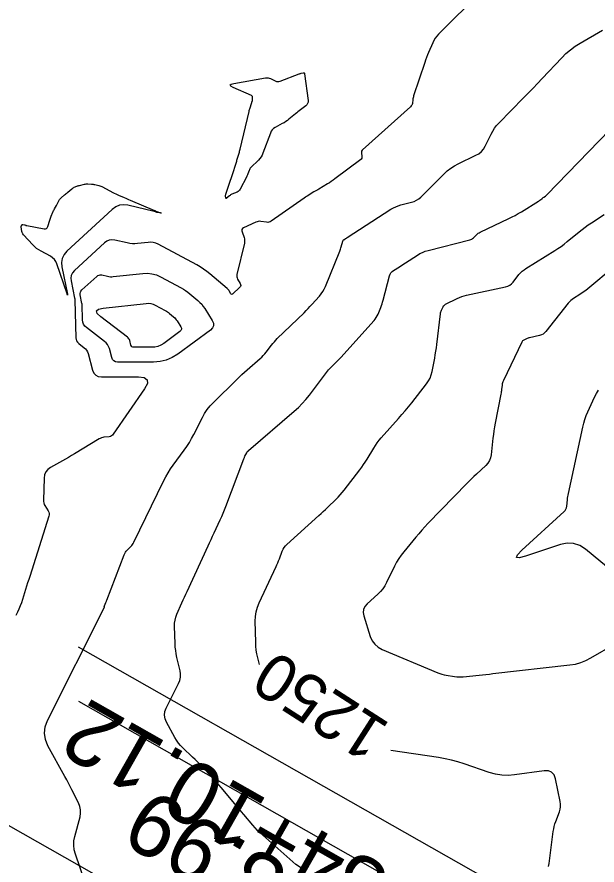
# Model space of a CAD drawing. Extents: x 658976 to 668721, y 639543 to 647196.
# Drawn here: x 662262.2 to 662336.3, y 643438.1 to 643546.4 of the extents above; entities that cross this region are included whole.
import ezdxf

# ---------------------------------------------------------------- set-up
doc = ezdxf.new("R2010")
doc.units = 0
for name, color, linetype in [('Ex_Contour Labels', 7, 'Continuous'), ('Ex_Major Contours', 7, 'Continuous'), ('Ex_Minor Contours', 7, 'Continuous'), ('R_Ramp 15 Degree_Min Ls', 7, 'Continuous'), ('R_Ramp 20 Degree Des Ls Annot', 7, 'Continuous'), ('R_Ramp 20 Degree Existing Ramp', 7, 'Continuous')]:
    doc.layers.add(name, color=color, linetype=linetype)

msp = doc.modelspace()

# ---------------------------------------------------------------- linework, layer by layer
at = {"layer": 'Ex_Major Contours'}
for points in [[(662293.19, 643463.73), (662292.96, 643464.6), (662292.85, 643465.1), (662292.77, 643465.59), (662292.72, 643466.09), (662292.69, 643466.59), (662292.64, 643469.27), (662292.66, 643469.88), (662292.75, 643470.47), (662292.9, 643471.05), (662293.13, 643471.62), (662295.29, 643476.23), (662295.4, 643476.48), (662295.51, 643476.72), (662295.61, 643476.97), (662295.71, 643477.21), (662296.08, 643478.21), (662296.19, 643478.45), (662296.32, 643478.67), (662296.48, 643478.88), (662296.66, 643479.06), (662300.76, 643482.75), (662301.04, 643483.01), (662301.32, 643483.27), (662301.6, 643483.53), (662301.87, 643483.79), (662302.96, 643484.85), (662303.23, 643485.12), (662303.48, 643485.4), (662303.73, 643485.69), (662303.97, 643485.98), (662305.98, 643488.58), (662306.23, 643488.91), (662306.47, 643489.25), (662306.69, 643489.59), (662306.91, 643489.94), (662307.76, 643491.36), (662307.97, 643491.71), (662308.21, 643492.05), (662308.46, 643492.37), (662308.73, 643492.68), (662310.93, 643495.15), (662311.37, 643495.64), (662311.79, 643496.14), (662312.21, 643496.65), (662312.62, 643497.16), (662314.51, 643499.58), (662314.75, 643499.94), (662314.96, 643500.31), (662315.11, 643500.71), (662315.22, 643501.13), (662315.55, 643502.86), (662315.63, 643503.29), (662315.7, 643503.73), (662315.77, 643504.16), (662315.82, 643504.6), (662316.28, 643508.5), (662316.3, 643508.62), (662316.32, 643508.74), (662316.36, 643508.85), (662316.41, 643508.96), (662316.62, 643509.4), (662316.68, 643509.51), (662316.75, 643509.59), (662316.84, 643509.67), (662316.94, 643509.73), (662318.43, 643510.46), (662318.72, 643510.59), (662319.01, 643510.71), (662319.31, 643510.8), (662319.62, 643510.88), (662324.6, 643511.95), (662324.88, 643512.04), (662325.14, 643512.17), (662325.36, 643512.34), (662325.57, 643512.55), (662326.31, 643513.51), (662326.51, 643513.73), (662326.72, 643513.94), (662326.96, 643514.13), (662327.2, 643514.3), (662330.88, 643516.57), (662331.29, 643516.84), (662331.69, 643517.12), (662332.09, 643517.41), (662332.47, 643517.72), (662333.99, 643518.98), (662334.37, 643519.28), (662334.76, 643519.58), (662335.15, 643519.86), (662335.56, 643520.13), (662337.2, 643521.18)], [(662330.1, 643437.97), (662330.16, 643438.35), (662330.7, 643442.42), (662330.75, 643442.74), (662330.82, 643443.07), (662330.91, 643443.39), (662331.02, 643443.7), (662331.48, 643444.95), (662331.57, 643445.27), (662331.62, 643445.58), (662331.62, 643445.9), (662331.58, 643446.23), (662330.98, 643449.15), (662330.79, 643449.66), (662330.49, 643450), (662330.07, 643450.17), (662329.53, 643450.17), (662325.75, 643449.64), (662324.93, 643449.57), (662324.11, 643449.6), (662323.31, 643449.72), (662322.51, 643449.95), (662319.3, 643451.05), (662318.5, 643451.31), (662317.69, 643451.52), (662316.87, 643451.71), (662316.04, 643451.85), (662309.93, 643452.77)]]:
    msp.add_lwpolyline(points, dxfattribs=at)
at = {"layer": 'Ex_Minor Contours'}
for points in [[(662321.49, 643549.67), (662316.05, 643544.21), (662315.82, 643543.96), (662315.62, 643543.7), (662315.45, 643543.41), (662315.3, 643543.11), (662314.76, 643541.86), (662314.63, 643541.55), (662314.51, 643541.23), (662314.39, 643540.91), (662314.28, 643540.59), (662312.86, 643536.33), (662312.83, 643536.21), (662312.8, 643536.09), (662312.77, 643535.97), (662312.76, 643535.85), (662312.7, 643535.36), (662312.67, 643535.25), (662312.63, 643535.14), (662312.56, 643535.04), (662312.48, 643534.95), (662306.35, 643529.46), (662306.27, 643529.38), (662306.22, 643529.28), (662306.2, 643529.18), (662306.2, 643529.06), (662306.26, 643528.58), (662306.26, 643528.46), (662306.23, 643528.36), (662306.18, 643528.27), (662306.1, 643528.19), (662302.79, 643525.73), (662302.57, 643525.56), (662302.34, 643525.41), (662302.11, 643525.25), (662301.87, 643525.11), (662300.76, 643524.44), (662300.61, 643524.34), (662300.45, 643524.25), (662300.29, 643524.16), (662300.13, 643524.06), (662299.5, 643523.69), (662299.34, 643523.59), (662299.18, 643523.49), (662299.03, 643523.39), (662298.88, 643523.29), (662294.68, 643520.34), (662294.54, 643520.26), (662294.38, 643520.2), (662294.22, 643520.18), (662294.05, 643520.19), (662293.36, 643520.3), (662293.19, 643520.32), (662293.02, 643520.3), (662292.86, 643520.27), (662292.7, 643520.21), (662291.15, 643519.47), (662291.01, 643519.38), (662290.93, 643519.26), (662290.91, 643519.12), (662290.94, 643518.96), (662291.2, 643518.25), (662291.25, 643518.08), (662291.27, 643517.9), (662291.27, 643517.72), (662291.24, 643517.54), (662290.28, 643513.54), (662290.26, 643513.39), (662290.27, 643513.23), (662290.31, 643513.09), (662290.37, 643512.95), (662290.7, 643512.39), (662290.76, 643512.25), (662290.77, 643512.12), (662290.73, 643512), (662290.64, 643511.88), (662289.78, 643511.05), (662289.7, 643511), (662289.64, 643510.99), (662289.57, 643511.02), (662289.52, 643511.08), (662289.3, 643511.44), (662289.24, 643511.52), (662289.17, 643511.6), (662289.1, 643511.68), (662289.03, 643511.75), (662286.85, 643513.6), (662286.45, 643513.92), (662286.04, 643514.21), (662285.61, 643514.49), (662285.17, 643514.74), (662280.22, 643517.38), (662279.92, 643517.51), (662279.61, 643517.6), (662279.29, 643517.64), (662278.96, 643517.62), (662277.61, 643517.48), (662277.27, 643517.45), (662276.94, 643517.46), (662276.61, 643517.49), (662276.28, 643517.55), (662274.68, 643517.91), (662274.32, 643517.96), (662273.98, 643517.91), (662273.66, 643517.78), (662273.37, 643517.56), (662269.53, 643514.02), (662269.29, 643513.74), (662269.14, 643513.42), (662269.08, 643513.08), (662269.11, 643512.71), (662269.56, 643510.52), (662269.57, 643510.45), (662269.58, 643510.38), (662269.59, 643510.32), (662269.59, 643510.25), (662269.71, 643505.44), (662269.74, 643505.23), (662269.81, 643505.04), (662269.92, 643504.87), (662270.08, 643504.72), (662270.8, 643504.17), (662270.96, 643504.02), (662271.1, 643503.85), (662271.2, 643503.67), (662271.28, 643503.46), (662271.86, 643501.32), (662272.01, 643500.94), (662272.25, 643500.67), (662272.57, 643500.51), (662272.98, 643500.46), (662277.7, 643500.46), (662278.45, 643500.36), (662278.84, 643500.08), (662278.85, 643499.6), (662278.5, 643498.92), (662274.5, 643493.13), (662274.39, 643493.01), (662274.27, 643492.92), (662274.13, 643492.85), (662273.98, 643492.82), (662273.31, 643492.74), (662273.15, 643492.71), (662272.99, 643492.67), (662272.84, 643492.6), (662272.7, 643492.53), (662269.56, 643490.63), (662269.18, 643490.4), (662268.8, 643490.18), (662268.41, 643489.96), (662268.02, 643489.74), (662266.47, 643488.87), (662266.13, 643488.62), (662265.88, 643488.32), (662265.72, 643487.96), (662265.66, 643487.54), (662265.57, 643484.73), (662265.58, 643484.54), (662265.61, 643484.36), (662265.68, 643484.18), (662265.77, 643484.02), (662266.19, 643483.37), (662266.27, 643483.2), (662266.32, 643483.03), (662266.32, 643482.86), (662266.28, 643482.67), (662263.83, 643474.99), (662263.7, 643474.57), (662263.56, 643474.15), (662263.43, 643473.73), (662263.29, 643473.31), (662262.76, 643471.63), (662262.61, 643471.22), (662262.45, 643470.81), (662262.27, 643470.41), (662262.07, 643470.01)], [(662270.92, 643435.9), (662269.67, 643439.54), (662269.52, 643440.1), (662269.46, 643440.66), (662269.48, 643441.23), (662269.59, 643441.8), (662270.25, 643444.29), (662270.33, 643444.75), (662270.33, 643445.19), (662270.24, 643445.63), (662270.07, 643446.06), (662269.21, 643447.76), (662268.99, 643448.18), (662268.77, 643448.6), (662268.55, 643449.02), (662268.32, 643449.44), (662266.16, 643453.37), (662265.83, 643454.17), (662265.71, 643454.97), (662265.8, 643455.77), (662266.1, 643456.58), (662273.36, 643471.06), (662273.36, 643471.07), (662273.37, 643471.07), (662273.37, 643471.08), (662273.36, 643471.09), (662273.36, 643471.12), (662273.36, 643471.12), (662273.35, 643471.13), (662273.35, 643471.14), (662273.35, 643471.14), (662273.35, 643471.18), (662273.35, 643471.19), (662273.35, 643471.19), (662273.36, 643471.2), (662273.36, 643471.21), (662273.56, 643471.65), (662273.59, 643471.73), (662273.62, 643471.81), (662273.65, 643471.88), (662273.68, 643471.96), (662275.9, 643477.76), (662275.97, 643477.91), (662276.05, 643478.06), (662276.15, 643478.19), (662276.26, 643478.32), (662276.74, 643478.8), (662276.85, 643478.92), (662276.95, 643479.05), (662277.04, 643479.19), (662277.12, 643479.34), (662280.93, 643487.16), (662281.2, 643487.68), (662281.5, 643488.2), (662281.81, 643488.7), (662282.15, 643489.18), (662283.56, 643491.09), (662283.9, 643491.58), (662284.22, 643492.08), (662284.51, 643492.59), (662284.79, 643493.11), (662285.88, 643495.28), (662286.17, 643495.8), (662286.5, 643496.29), (662286.87, 643496.76), (662287.28, 643497.19), (662290.27, 643500.14), (662290.6, 643500.45), (662290.93, 643500.76), (662291.27, 643501.07), (662291.61, 643501.37), (662293.26, 643502.79), (662293.47, 643502.98), (662293.66, 643503.18), (662293.85, 643503.39), (662294.03, 643503.61), (662294.71, 643504.5), (662294.88, 643504.72), (662295.07, 643504.94), (662295.26, 643505.14), (662295.45, 643505.34), (662298.86, 643508.65), (662299.12, 643508.91), (662299.37, 643509.17), (662299.62, 643509.43), (662299.87, 643509.7), (662300.84, 643510.78), (662301.07, 643511.05), (662301.27, 643511.35), (662301.45, 643511.66), (662301.6, 643511.99), (662303.44, 643516.5), (662303.49, 643516.63), (662303.54, 643516.77), (662303.58, 643516.91), (662303.62, 643517.05), (662303.81, 643517.78), (662303.83, 643517.84), (662303.86, 643517.89), (662303.9, 643517.94), (662303.95, 643517.97), (662304.17, 643518.11), (662304.22, 643518.14), (662304.27, 643518.18), (662304.33, 643518.21), (662304.38, 643518.24), (662309.97, 643521.85), (662310.27, 643522.03), (662310.58, 643522.18), (662310.9, 643522.3), (662311.24, 643522.4), (662312.6, 643522.75), (662312.92, 643522.85), (662313.23, 643523), (662313.51, 643523.19), (662313.77, 643523.42), (662316.75, 643526.39), (662317.16, 643526.77), (662317.6, 643527.11), (662318.07, 643527.41), (662318.56, 643527.67), (662320.82, 643528.74), (662321.19, 643528.95), (662321.51, 643529.21), (662321.77, 643529.53), (662321.99, 643529.89), (662322.75, 643531.46), (662322.96, 643531.84), (662323.19, 643532.2), (662323.46, 643532.54), (662323.75, 643532.86), (662326.91, 643536.08), (662327.51, 643536.69), (662328.11, 643537.31), (662328.7, 643537.93), (662329.29, 643538.55), (662331.77, 643541.19), (662332.31, 643541.73), (662332.88, 643542.22), (662333.49, 643542.66), (662334.14, 643543.06), (662337, 643544.7)], [(662298.4, 643437.81), (662297.83, 643438.22), (662293.58, 643441.95), (662293.25, 643442.25), (662292.93, 643442.56), (662292.62, 643442.88), (662292.33, 643443.22), (662291.18, 643444.58), (662290.89, 643444.92), (662290.6, 643445.27), (662290.31, 643445.61), (662290.03, 643445.95), (662288.27, 643448.05), (662287.98, 643448.39), (662287.68, 643448.72), (662287.39, 643449.05), (662287.08, 643449.38), (662285.84, 643450.69), (662285.54, 643451), (662285.24, 643451.31), (662284.94, 643451.61), (662284.63, 643451.9), (662283.4, 643453.08), (662283.1, 643453.39), (662282.83, 643453.71), (662282.59, 643454.06), (662282.37, 643454.42), (662281.3, 643456.37), (662281.11, 643456.82), (662281.05, 643457.27), (662281.1, 643457.73), (662281.27, 643458.18), (662282.84, 643461.31), (662283, 643461.71), (662283.08, 643462.11), (662283.09, 643462.53), (662283.03, 643462.95), (662282.63, 643464.65), (662282.54, 643465.08), (662282.47, 643465.51), (662282.42, 643465.95), (662282.4, 643466.38), (662282.33, 643468.63), (662282.33, 643469.02), (662282.39, 643469.41), (662282.48, 643469.78), (662282.62, 643470.15), (662283.27, 643471.61), (662283.43, 643471.98), (662283.59, 643472.34), (662283.76, 643472.7), (662283.93, 643473.06), (662286.61, 643478.87), (662286.8, 643479.29), (662286.99, 643479.7), (662287.19, 643480.12), (662287.38, 643480.54), (662288.16, 643482.21), (662288.36, 643482.63), (662288.54, 643483.05), (662288.71, 643483.47), (662288.88, 643483.9), (662291.18, 643490.01), (662291.21, 643490.09), (662291.25, 643490.18), (662291.28, 643490.26), (662291.32, 643490.34), (662291.55, 643490.78), (662291.56, 643490.81), (662291.58, 643490.83), (662291.59, 643490.86), (662291.61, 643490.88), (662291.7, 643490.96), (662291.72, 643490.98), (662291.74, 643491), (662291.76, 643491.02), (662291.79, 643491.04), (662297.61, 643496.07), (662298.14, 643496.55), (662298.63, 643497.05), (662299.1, 643497.57), (662299.54, 643498.12), (662301.87, 643501.19), (662302, 643501.34), (662302.13, 643501.5), (662302.27, 643501.65), (662302.41, 643501.79), (662302.99, 643502.36), (662303.14, 643502.5), (662303.28, 643502.64), (662303.42, 643502.79), (662303.55, 643502.94), (662307.8, 643507.65), (662307.96, 643507.83), (662308.09, 643508.02), (662308.21, 643508.23), (662308.31, 643508.45), (662308.67, 643509.33), (662308.75, 643509.56), (662308.83, 643509.78), (662308.9, 643510.01), (662308.97, 643510.24), (662309.78, 643513.37), (662309.85, 643513.58), (662309.96, 643513.76), (662310.1, 643513.92), (662310.28, 643514.05), (662311.04, 643514.52), (662311.24, 643514.64), (662311.43, 643514.76), (662311.62, 643514.88), (662311.81, 643515.01), (662313.34, 643516), (662313.67, 643516.19), (662314, 643516.35), (662314.35, 643516.49), (662314.72, 643516.59), (662320.02, 643517.94), (662320.16, 643517.98), (662320.28, 643518.04), (662320.39, 643518.11), (662320.5, 643518.21), (662320.9, 643518.61), (662321, 643518.7), (662321.11, 643518.79), (662321.23, 643518.86), (662321.35, 643518.93), (662325.02, 643520.67), (662325.43, 643520.87), (662325.83, 643521.08), (662326.23, 643521.3), (662326.62, 643521.54), (662328.83, 643522.91), (662328.89, 643522.94), (662328.94, 643522.98), (662329, 643523.02), (662329.05, 643523.06), (662329.26, 643523.23), (662329.31, 643523.28), (662329.36, 643523.32), (662329.41, 643523.35), (662329.47, 643523.39), (662329.69, 643523.53), (662329.75, 643523.57), (662329.8, 643523.61), (662329.85, 643523.65), (662329.89, 643523.7), (662339.24, 643533.35)], [(662338.72, 643514.72), (662334.84, 643511.5), (662334.66, 643511.36), (662334.47, 643511.22), (662334.28, 643511.09), (662334.08, 643510.96), (662333.29, 643510.47), (662333.1, 643510.34), (662332.92, 643510.19), (662332.75, 643510.03), (662332.6, 643509.86), (662329.76, 643506.24), (662329.59, 643506.06), (662329.4, 643505.92), (662329.19, 643505.81), (662328.95, 643505.74), (662327.67, 643505.46), (662327.57, 643505.44), (662327.48, 643505.41), (662327.38, 643505.37), (662327.29, 643505.33), (662326.93, 643505.15), (662326.85, 643505.1), (662326.77, 643505.04), (662326.71, 643504.97), (662326.66, 643504.88), (662324.32, 643499.98), (662324.26, 643499.84), (662324.22, 643499.71), (662324.18, 643499.56), (662324.16, 643499.42), (662324.09, 643498.84), (662324.07, 643498.69), (662324.05, 643498.55), (662324.03, 643498.4), (662324, 643498.26), (662323.28, 643494.56), (662323.19, 643494.08), (662323.11, 643493.59), (662323.05, 643493.11), (662322.99, 643492.62), (662322.77, 643490.52), (662322.69, 643490.13), (662322.55, 643489.77), (662322.35, 643489.44), (662322.08, 643489.15), (662320.87, 643488.04), (662320.57, 643487.76), (662320.28, 643487.48), (662319.99, 643487.19), (662319.7, 643486.9), (662314.69, 643481.73), (662314.29, 643481.3), (662313.9, 643480.87), (662313.51, 643480.44), (662313.14, 643479.99), (662311.61, 643478.14), (662311.27, 643477.71), (662310.97, 643477.26), (662310.69, 643476.8), (662310.43, 643476.31), (662309.4, 643474.2), (662309.18, 643473.79), (662308.92, 643473.41), (662308.63, 643473.06), (662308.3, 643472.73), (662306.91, 643471.48), (662306.62, 643471.15), (662306.46, 643470.78), (662306.42, 643470.39), (662306.5, 643469.96), (662307.33, 643467.33), (662307.57, 643466.78), (662307.9, 643466.32), (662308.32, 643465.96), (662308.84, 643465.67), (662315.96, 643462.67), (662316.22, 643462.57), (662316.48, 643462.49), (662316.74, 643462.42), (662317.01, 643462.37), (662318.09, 643462.2), (662318.36, 643462.17), (662318.63, 643462.15), (662318.9, 643462.15), (662319.18, 643462.17), (662321.23, 643462.39), (662321.67, 643462.43), (662322.1, 643462.48), (662322.53, 643462.52), (662322.97, 643462.57), (662332.8, 643463.68), (662333.52, 643463.8), (662334.21, 643463.99), (662334.87, 643464.25), (662335.51, 643464.58), (662338.61, 643466.38)], [(662338.48, 643475.43), (662334.8, 643478.45), (662334.07, 643478.93), (662333.3, 643479.19), (662332.48, 643479.22), (662331.62, 643479.04), (662327.17, 643477.55), (662326.36, 643477.34), (662326.02, 643477.4), (662326.13, 643477.73), (662326.7, 643478.33), (662332.08, 643483.27), (662332.21, 643483.42), (662332.32, 643483.58), (662332.39, 643483.76), (662332.42, 643483.96), (662332.51, 643484.77), (662332.53, 643484.97), (662332.56, 643485.17), (662332.6, 643485.37), (662332.64, 643485.57), (662334.47, 643494.03), (662334.59, 643494.54), (662334.74, 643495.03), (662334.91, 643495.51), (662335.11, 643495.98), (662335.98, 643497.86), (662336.21, 643498.32), (662336.46, 643498.76)]]:
    msp.add_lwpolyline(points, dxfattribs=at)
for points in [[(662288.85, 643523.6), (662288.85, 643523.66), (662288.86, 643523.72), (662288.88, 643523.78), (662289.32, 643525.08), (662289.4, 643525.32), (662289.48, 643525.56), (662289.55, 643525.8), (662289.63, 643526.03), (662290.26, 643528.01), (662290.3, 643528.13), (662290.34, 643528.26), (662290.38, 643528.39), (662290.41, 643528.51), (662290.57, 643529.02), (662290.6, 643529.15), (662290.64, 643529.28), (662290.67, 643529.41), (662290.7, 643529.54), (662291.84, 643534.34), (662291.87, 643534.45), (662291.9, 643534.57), (662291.93, 643534.68), (662291.97, 643534.79), (662292.15, 643535.37), (662292.16, 643535.41), (662292.18, 643535.46), (662292.19, 643535.5), (662292.21, 643535.54), (662292.27, 643535.72), (662292.29, 643535.76), (662292.29, 643535.81), (662292.3, 643535.85), (662292.3, 643535.9), (662292.27, 643536.2), (662292.26, 643536.26), (662292.23, 643536.31), (662292.19, 643536.35), (662292.14, 643536.38), (662289.83, 643537.41), (662289.53, 643537.58), (662289.44, 643537.72), (662289.56, 643537.83), (662289.89, 643537.92), (662293.94, 643538.62), (662294.11, 643538.64), (662294.27, 643538.63), (662294.43, 643538.6), (662294.58, 643538.53), (662295.19, 643538.24), (662295.34, 643538.18), (662295.49, 643538.16), (662295.65, 643538.17), (662295.81, 643538.21), (662298.22, 643539.14), (662298.29, 643539.16), (662298.36, 643539.19), (662298.43, 643539.2), (662298.5, 643539.22), (662298.77, 643539.27), (662298.84, 643539.27), (662298.88, 643539.26), (662298.92, 643539.22), (662298.93, 643539.16), (662299.37, 643535.72), (662299.37, 643535.53), (662299.32, 643535.35), (662299.23, 643535.19), (662299.09, 643535.06), (662298.42, 643534.56), (662298.25, 643534.43), (662298.09, 643534.31), (662297.93, 643534.18), (662297.76, 643534.04), (662296.93, 643533.35), (662296.73, 643533.19), (662296.52, 643533.04), (662296.31, 643532.91), (662296.09, 643532.79), (662295.19, 643532.31), (662294.98, 643532.17), (662294.8, 643532.01), (662294.66, 643531.81), (662294.56, 643531.59), (662293.6, 643529), (662293.5, 643528.76), (662293.37, 643528.53), (662293.22, 643528.32), (662293.04, 643528.13), (662292.07, 643527.17), (662292, 643527.09), (662291.93, 643527), (662291.88, 643526.91), (662291.84, 643526.8), (662291.69, 643526.38), (662291.65, 643526.27), (662291.61, 643526.17), (662291.57, 643526.07), (662291.52, 643525.97), (662290.72, 643524.42), (662290.64, 643524.3), (662290.55, 643524.19), (662290.44, 643524.11), (662290.31, 643524.04), (662289.66, 643523.78), (662289.57, 643523.74), (662289.49, 643523.69), (662289.41, 643523.63), (662289.33, 643523.57), (662288.98, 643523.27), (662288.94, 643523.24), (662288.91, 643523.24), (662288.89, 643523.26), (662288.88, 643523.31), (662288.85, 643523.54)], [(662268.65, 643511.02), (662268.65, 643511), (662268.66, 643510.98), (662268.66, 643510.97), (662268.66, 643510.9), (662268.66, 643510.88), (662268.66, 643510.88), (662268.65, 643510.88), (662268.65, 643510.89), (662268.61, 643510.98), (662268.61, 643511), (662268.6, 643511.02), (662268.59, 643511.04), (662268.59, 643511.06), (662267.29, 643514.89), (662267.16, 643515.19), (662266.98, 643515.45), (662266.75, 643515.67), (662266.47, 643515.85), (662265.27, 643516.49), (662264.98, 643516.66), (662264.71, 643516.85), (662264.46, 643517.07), (662264.23, 643517.3), (662263.03, 643518.61), (662262.96, 643518.7), (662262.9, 643518.8), (662262.86, 643518.9), (662262.84, 643519.01), (662262.74, 643519.62), (662262.74, 643519.66), (662262.75, 643519.69), (662262.76, 643519.72), (662262.77, 643519.75), (662262.85, 643519.86), (662262.87, 643519.89), (662262.9, 643519.9), (662262.92, 643519.91), (662262.96, 643519.91), (662263.18, 643519.88), (662263.21, 643519.88), (662263.23, 643519.87), (662263.25, 643519.86), (662263.27, 643519.85), (662263.35, 643519.8), (662263.37, 643519.79), (662263.4, 643519.78), (662263.42, 643519.77), (662263.44, 643519.77), (662265.67, 643519.35), (662265.83, 643519.34), (662265.97, 643519.39), (662266.07, 643519.49), (662266.14, 643519.64), (662266.38, 643520.46), (662266.42, 643520.59), (662266.47, 643520.71), (662266.51, 643520.83), (662266.56, 643520.96), (662266.79, 643521.47), (662266.83, 643521.58), (662266.88, 643521.68), (662266.93, 643521.79), (662266.99, 643521.89), (662267.23, 643522.35), (662267.28, 643522.43), (662267.32, 643522.52), (662267.37, 643522.6), (662267.41, 643522.68), (662267.6, 643523.01), (662267.65, 643523.1), (662267.7, 643523.17), (662267.77, 643523.24), (662267.83, 643523.3), (662268.29, 643523.68), (662268.39, 643523.77), (662268.49, 643523.85), (662268.59, 643523.94), (662268.69, 643524.02), (662269.22, 643524.47), (662269.29, 643524.52), (662269.37, 643524.57), (662269.44, 643524.62), (662269.52, 643524.66), (662269.85, 643524.8), (662269.94, 643524.83), (662270.02, 643524.86), (662270.11, 643524.89), (662270.19, 643524.91), (662270.81, 643525.06), (662270.92, 643525.08), (662271.03, 643525.09), (662271.14, 643525.1), (662271.25, 643525.1), (662271.7, 643525.06), (662271.81, 643525.06), (662271.92, 643525.04), (662272.03, 643525.02), (662272.14, 643525), (662272.67, 643524.87), (662272.79, 643524.84), (662272.91, 643524.8), (662273.03, 643524.75), (662273.14, 643524.7), (662274.45, 643524.01), (662274.63, 643523.92), (662274.81, 643523.83), (662274.99, 643523.74), (662275.17, 643523.66), (662275.9, 643523.34), (662276.09, 643523.26), (662276.27, 643523.18), (662276.46, 643523.1), (662276.64, 643523.02), (662279.75, 643521.71), (662279.77, 643521.7), (662279.78, 643521.69), (662279.8, 643521.69), (662279.81, 643521.68), (662279.88, 643521.65), (662279.89, 643521.64), (662279.91, 643521.63), (662279.92, 643521.62), (662279.94, 643521.62), (662280.54, 643521.41), (662280.6, 643521.39), (662280.62, 643521.38), (662280.6, 643521.37), (662280.54, 643521.38), (662280.13, 643521.44), (662280.09, 643521.44), (662280.06, 643521.45), (662280.02, 643521.47), (662279.99, 643521.48), (662279.79, 643521.59), (662279.78, 643521.59), (662279.78, 643521.59), (662279.78, 643521.59), (662279.77, 643521.59), (662279.76, 643521.59), (662279.75, 643521.59), (662279.75, 643521.59), (662279.74, 643521.59), (662279.74, 643521.59), (662276.35, 643522.36), (662275.8, 643522.43), (662275.29, 643522.36), (662274.81, 643522.16), (662274.36, 643521.83), (662268.58, 643516.49), (662268.21, 643516.06), (662267.98, 643515.59), (662267.89, 643515.07), (662267.94, 643514.51), (662268.65, 643511.03)], [(662282.02, 643502.92), (662281.27, 643502.6), (662280.47, 643502.41), (662279.63, 643502.34), (662275.05, 643502.34), (662274.79, 643502.38), (662274.57, 643502.49), (662274.41, 643502.66), (662274.31, 643502.91), (662274, 643504.06), (662273.9, 643504.33), (662273.77, 643504.57), (662273.59, 643504.79), (662273.37, 643504.99), (662271.06, 643506.76), (662270.85, 643506.95), (662270.7, 643507.18), (662270.61, 643507.43), (662270.57, 643507.72), (662270.52, 643509.7), (662270.52, 643509.73), (662270.52, 643509.77), (662270.51, 643509.8), (662270.5, 643509.83), (662270.28, 643510.91), (662270.27, 643511.09), (662270.3, 643511.26), (662270.37, 643511.41), (662270.49, 643511.55), (662272.38, 643513.29), (662272.52, 643513.4), (662272.68, 643513.46), (662272.84, 643513.49), (662273.02, 643513.47), (662273.76, 643513.3), (662273.94, 643513.26), (662274.13, 643513.25), (662274.32, 643513.24), (662274.5, 643513.26), (662278.27, 643513.67), (662278.86, 643513.69), (662279.44, 643513.63), (662280, 643513.47), (662280.54, 643513.23), (662283.16, 643511.84), (662283.45, 643511.67), (662283.73, 643511.49), (662284.01, 643511.29), (662284.27, 643511.08), (662285.31, 643510.2), (662285.56, 643509.97), (662285.79, 643509.72), (662286, 643509.46), (662286.19, 643509.18), (662287.14, 643507.64), (662287.29, 643507.3), (662287.31, 643506.99), (662287.18, 643506.7), (662286.91, 643506.44), (662282.74, 643503.37)], [(662280.58, 643504.51), (662280.21, 643504.35), (662279.81, 643504.26), (662279.4, 643504.23), (662277.13, 643504.23), (662277, 643504.24), (662276.89, 643504.3), (662276.81, 643504.39), (662276.76, 643504.51), (662276.61, 643505.08), (662276.56, 643505.21), (662276.49, 643505.33), (662276.41, 643505.44), (662276.3, 643505.54), (662272.9, 643508.14), (662272.46, 643508.56), (662272.37, 643508.88), (662272.61, 643509.1), (662273.2, 643509.23), (662278.72, 643509.84), (662279.02, 643509.85), (662279.3, 643509.82), (662279.58, 643509.74), (662279.85, 643509.62), (662281.14, 643508.93), (662281.29, 643508.85), (662281.43, 643508.76), (662281.57, 643508.66), (662281.7, 643508.55), (662282.21, 643508.12), (662282.34, 643508.01), (662282.45, 643507.88), (662282.55, 643507.75), (662282.65, 643507.62), (662283.12, 643506.85), (662283.2, 643506.69), (662283.2, 643506.53), (662283.14, 643506.39), (662283.01, 643506.26), (662280.94, 643504.73)]]:
    msp.add_lwpolyline(points, close=True, dxfattribs=at)
at = {"layer": 'R_Ramp 15 Degree_Min Ls'}
msp.add_lwpolyline([(662444, 643360.27), (662357.04, 643409.64), (662270.08, 643459.01)], dxfattribs=at)
at = {"layer": 'R_Ramp 20 Degree Des Ls Annot'}
msp.add_lwpolyline([(662443.97, 643367.23), (662270.04, 643465.97)], dxfattribs=at)
at = {"layer": 'R_Ramp 20 Degree Existing Ramp'}
msp.add_lwpolyline([(662435.03, 643344.45), (662348.06, 643393.82), (662261.1, 643443.2)], dxfattribs=at)

# ---------------------------------------------------------------- texts
at = {"layer": 'Ex_Contour Labels'}
msp.add_text('1250', height=6, rotation=147.2903, dxfattribs=at).set_placement((662310.05, 643456.06))
at = {"layer": 'R_Ramp 15 Degree_Min Ls'}
msp.add_text('P.T. STA. 184+03.99', height=8, rotation=150.4151, dxfattribs=at).set_placement((662366.35, 643398.61))
at = {"layer": 'R_Ramp 20 Degree Des Ls Annot'}
msp.add_text('P.T. STA. 184+10.12', height=8, rotation=150.4151, dxfattribs=at).set_placement((662358.37, 643410.08))

doc.saveas('drawing.dxf')
